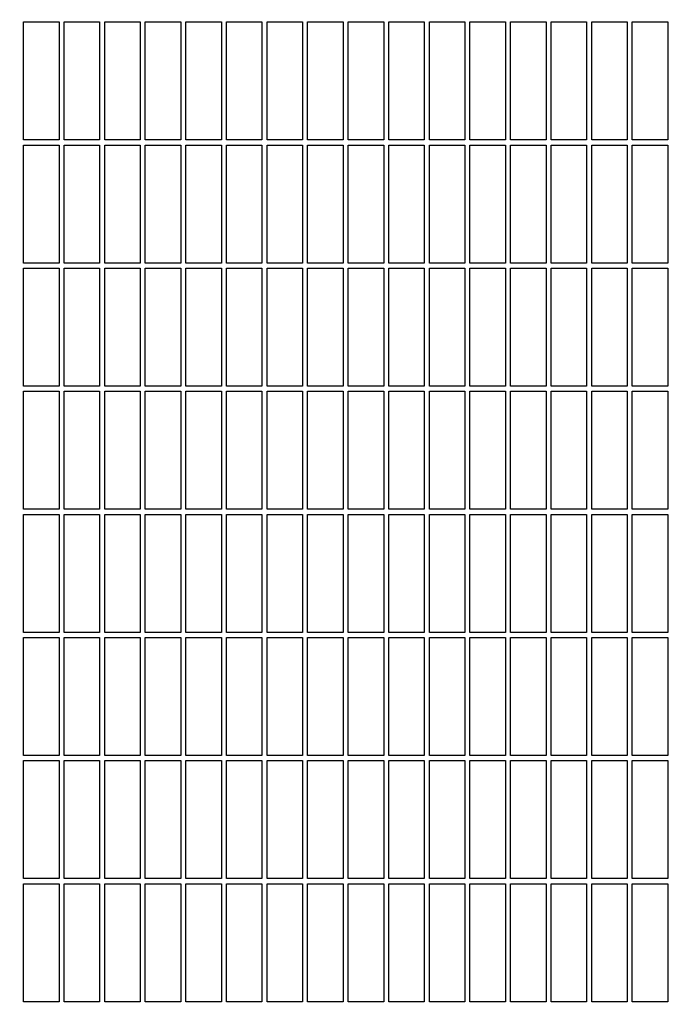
# Model space of a CAD drawing. Header units: inches. Extents: x 24 to 1128, y -94 to 748.
# Tile 505 of 546: x 703 to 719, y 517 to 541. Entities that reach past the tile are written whole.
import ezdxf

# ---------------------------------------------------------------- set-up
doc = ezdxf.new("R2010")
doc.units = ezdxf.units.IN
doc.header["$LTSCALE"] = 32
doc.header["$MEASUREMENT"] = 0
doc.layers.add('Dimension (ANSI)', color=7, linetype='Continuous', lineweight=25)
doc.layers.add('Visible (ANSI)', color=7, linetype='Continuous', lineweight=30)
doc.styles.add('Note Text (ANSI)', font='tahoma.ttf')
doc.dimstyles.new('Architectural (ANSI)', dxfattribs={"dimscale": 32, "dimtxt": 0.125, "dimasz": 0.098425, "dimexe": 0.125, "dimexo": 0.0625, "dimgap": 0.031496, "dimtad": 0, "dimtih": 1, "dimtoh": 1, "dimdec": 4, "dimrnd": 1e-08, "dimzin": 3, "dimdsep": 46, "dimlunit": 4, "dimtxsty": 'Note Text (ANSI)', "dimcen": 0.09, "dimdle": 0.393701, "dimclrd": 256, "dimclre": 256, "dimclrt": 256, "dimadec": 0, "dimazin": 3, "dimtfac": 0.96, "dimtofl": 0, "dimtmove": 0, "dimatfit": 3, "dimfxl": 1, "dimfrac": 2, "dimtolj": 1, "dimtzin": 12, "dimlwd": -1, "dimlwe": -1, "dimarcsym": 0})

# ---------------------------------------------------------------- blocks, each defined once
blk = doc.blocks.new('*D17')
at = {"layer": 'Defpoints', "color": 0, "transparency": 16777216}
for p in [(692.915, 606.059), (692.915, 480.059), (781.117, 480.059)]:
    blk.add_point(p, dxfattribs=at)
at = {"layer": 'Dimension (ANSI)', "transparency": 16777216}
for p, q in [((694.915, 606.059), (785.117, 606.059)), ((781.117, 602.909), (781.117, 543.149)), ((781.117, 483.209), (781.117, 536.969)), ((694.915, 480.059), (785.117, 480.059))]:
    blk.add_line(p, q, dxfattribs=at)
for points in [[(780.592, 602.909), (781.642, 602.909), (781.117, 606.059)], [(780.592, 483.209), (781.642, 483.209), (781.117, 480.059)]]:
    blk.add_solid(points, dxfattribs=at)
at = {"layer": 'Dimension (ANSI)', "transparency": 16777216, "insert": (774.385, 542.141), "char_height": 4, "attachment_point": 1, "style": 'Note Text (ANSI)'}
blk.add_mtext('\\A1;10\'-6"', dxfattribs=at)

msp = doc.modelspace()

# ---------------------------------------------------------------- linework, layer by layer
at = {"layer": 'Visible (ANSI)'}
for p, q in [((703.05779, 537.82641), (703.05779, 540.73266)), ((703.05779, 540.73266), (703.93279, 540.73266)), ((703.93279, 540.73266), (703.93279, 537.82641)), ((704.05779, 537.82641), (704.05779, 540.73266)), ((704.05779, 540.73266), (704.93279, 540.73266)), ((704.93279, 540.73266), (704.93279, 537.82641)), ((705.05779, 537.82641), (705.05779, 540.73266)), ((705.05779, 540.73266), (705.93279, 540.73266)), ((705.93279, 540.73266), (705.93279, 537.82641)), ((706.05779, 537.82641), (706.05779, 540.73266)), ((706.05779, 540.73266), (706.93279, 540.73266)), ((706.93279, 540.73266), (706.93279, 537.82641)), ((707.05779, 537.82641), (707.05779, 540.73266)), ((707.05779, 540.73266), (707.93279, 540.73266)), ((707.93279, 540.73266), (707.93279, 537.82641)), ((708.05779, 537.82641), (708.05779, 540.73266)), ((708.05779, 540.73266), (708.93279, 540.73266)), ((708.93279, 540.73266), (708.93279, 537.82641)), ((709.05779, 537.82641), (709.05779, 540.73266)), ((709.05779, 540.73266), (709.93279, 540.73266)), ((709.93279, 540.73266), (709.93279, 537.82641)), ((710.05779, 537.82641), (710.05779, 540.73266)), ((710.05779, 540.73266), (710.93279, 540.73266)), ((710.93279, 540.73266), (710.93279, 537.82641)), ((711.05779, 537.82641), (711.05779, 540.73266)), ((711.05779, 540.73266), (711.93279, 540.73266)), ((711.93279, 540.73266), (711.93279, 537.82641)), ((712.05779, 537.82641), (712.05779, 540.73266)), ((712.05779, 540.73266), (712.93279, 540.73266)), ((712.93279, 540.73266), (712.93279, 537.82641)), ((713.05779, 537.82641), (713.05779, 540.73266)), ((713.05779, 540.73266), (713.93279, 540.73266)), ((713.93279, 540.73266), (713.93279, 537.82641)), ((714.05779, 537.82641), (714.05779, 540.73266)), ((714.05779, 540.73266), (714.93279, 540.73266)), ((714.93279, 540.73266), (714.93279, 537.82641)), ((715.05779, 537.82641), (715.05779, 540.73266)), ((715.05779, 540.73266), (715.93279, 540.73266)), ((715.93279, 540.73266), (715.93279, 537.82641)), ((716.05779, 537.82641), (716.05779, 540.73266)), ((716.05779, 540.73266), (716.93279, 540.73266)), ((716.93279, 540.73266), (716.93279, 537.82641)), ((717.05779, 537.82641), (717.05779, 540.73266)), ((717.05779, 540.73266), (717.93279, 540.73266)), ((717.93279, 540.73266), (717.93279, 537.82641)), ((718.05779, 537.82641), (718.05779, 540.73266)), ((718.05779, 540.73266), (718.93279, 540.73266)), ((718.93279, 540.73266), (718.93279, 537.82641)), ((703.93279, 537.82641), (703.05779, 537.82641)), ((703.05779, 534.79516), (703.05779, 537.70141)), ((703.05779, 537.70141), (703.93279, 537.70141)), ((703.93279, 537.70141), (703.93279, 534.79516)), ((704.93279, 537.82641), (704.05779, 537.82641)), ((704.05779, 534.79516), (704.05779, 537.70141)), ((704.05779, 537.70141), (704.93279, 537.70141)), ((704.93279, 537.70141), (704.93279, 534.79516)), ((705.93279, 537.82641), (705.05779, 537.82641)), ((705.05779, 534.79516), (705.05779, 537.70141)), ((705.05779, 537.70141), (705.93279, 537.70141)), ((705.93279, 537.70141), (705.93279, 534.79516)), ((706.93279, 537.82641), (706.05779, 537.82641)), ((706.05779, 534.79516), (706.05779, 537.70141)), ((706.05779, 537.70141), (706.93279, 537.70141)), ((706.93279, 537.70141), (706.93279, 534.79516)), ((707.93279, 537.82641), (707.05779, 537.82641)), ((707.05779, 534.79516), (707.05779, 537.70141)), ((707.05779, 537.70141), (707.93279, 537.70141)), ((707.93279, 537.70141), (707.93279, 534.79516)), ((708.93279, 537.82641), (708.05779, 537.82641)), ((708.05779, 534.79516), (708.05779, 537.70141)), ((708.05779, 537.70141), (708.93279, 537.70141)), ((708.93279, 537.70141), (708.93279, 534.79516)), ((709.93279, 537.82641), (709.05779, 537.82641)), ((709.05779, 534.79516), (709.05779, 537.70141)), ((709.05779, 537.70141), (709.93279, 537.70141)), ((709.93279, 537.70141), (709.93279, 534.79516)), ((710.93279, 537.82641), (710.05779, 537.82641)), ((710.05779, 534.79516), (710.05779, 537.70141)), ((710.05779, 537.70141), (710.93279, 537.70141)), ((710.93279, 537.70141), (710.93279, 534.79516)), ((711.93279, 537.82641), (711.05779, 537.82641)), ((711.05779, 534.79516), (711.05779, 537.70141)), ((711.05779, 537.70141), (711.93279, 537.70141)), ((711.93279, 537.70141), (711.93279, 534.79516)), ((712.93279, 537.82641), (712.05779, 537.82641)), ((712.05779, 534.79516), (712.05779, 537.70141)), ((712.05779, 537.70141), (712.93279, 537.70141)), ((712.93279, 537.70141), (712.93279, 534.79516)), ((713.93279, 537.82641), (713.05779, 537.82641)), ((713.05779, 534.79516), (713.05779, 537.70141)), ((713.05779, 537.70141), (713.93279, 537.70141)), ((713.93279, 537.70141), (713.93279, 534.79516)), ((714.93279, 537.82641), (714.05779, 537.82641)), ((714.05779, 534.79516), (714.05779, 537.70141)), ((714.05779, 537.70141), (714.93279, 537.70141)), ((714.93279, 537.70141), (714.93279, 534.79516)), ((715.93279, 537.82641), (715.05779, 537.82641)), ((715.05779, 534.79516), (715.05779, 537.70141)), ((715.05779, 537.70141), (715.93279, 537.70141)), ((715.93279, 537.70141), (715.93279, 534.79516)), ((716.93279, 537.82641), (716.05779, 537.82641)), ((716.05779, 534.79516), (716.05779, 537.70141)), ((716.05779, 537.70141), (716.93279, 537.70141)), ((716.93279, 537.70141), (716.93279, 534.79516)), ((717.93279, 537.82641), (717.05779, 537.82641)), ((717.05779, 534.79516), (717.05779, 537.70141)), ((717.05779, 537.70141), (717.93279, 537.70141)), ((717.93279, 537.70141), (717.93279, 534.79516)), ((718.93279, 537.82641), (718.05779, 537.82641)), ((718.05779, 534.79516), (718.05779, 537.70141)), ((718.05779, 537.70141), (718.93279, 537.70141)), ((718.93279, 537.70141), (718.93279, 534.79516)), ((703.93279, 534.79516), (703.05779, 534.79516)), ((704.93279, 534.79516), (704.05779, 534.79516)), ((705.93279, 534.79516), (705.05779, 534.79516)), ((706.93279, 534.79516), (706.05779, 534.79516)), ((707.93279, 534.79516), (707.05779, 534.79516)), ((708.93279, 534.79516), (708.05779, 534.79516)), ((709.93279, 534.79516), (709.05779, 534.79516)), ((710.93279, 534.79516), (710.05779, 534.79516)), ((711.93279, 534.79516), (711.05779, 534.79516)), ((712.93279, 534.79516), (712.05779, 534.79516)), ((713.93279, 534.79516), (713.05779, 534.79516)), ((714.93279, 534.79516), (714.05779, 534.79516)), ((715.93279, 534.79516), (715.05779, 534.79516)), ((716.93279, 534.79516), (716.05779, 534.79516)), ((717.93279, 534.79516), (717.05779, 534.79516)), ((718.93279, 534.79516), (718.05779, 534.79516)), ((703.05779, 531.76391), (703.05779, 534.67016)), ((703.05779, 534.67016), (703.93279, 534.67016)), ((703.93279, 534.67016), (703.93279, 531.76391)), ((704.05779, 531.76391), (704.05779, 534.67016)), ((704.05779, 534.67016), (704.93279, 534.67016)), ((704.93279, 534.67016), (704.93279, 531.76391)), ((705.05779, 531.76391), (705.05779, 534.67016)), ((705.05779, 534.67016), (705.93279, 534.67016)), ((705.93279, 534.67016), (705.93279, 531.76391)), ((706.05779, 531.76391), (706.05779, 534.67016)), ((706.05779, 534.67016), (706.93279, 534.67016)), ((706.93279, 534.67016), (706.93279, 531.76391)), ((707.05779, 531.76391), (707.05779, 534.67016)), ((707.05779, 534.67016), (707.93279, 534.67016)), ((707.93279, 534.67016), (707.93279, 531.76391)), ((708.05779, 531.76391), (708.05779, 534.67016)), ((708.05779, 534.67016), (708.93279, 534.67016)), ((708.93279, 534.67016), (708.93279, 531.76391)), ((709.05779, 531.76391), (709.05779, 534.67016)), ((709.05779, 534.67016), (709.93279, 534.67016)), ((709.93279, 534.67016), (709.93279, 531.76391)), ((710.05779, 531.76391), (710.05779, 534.67016)), ((710.05779, 534.67016), (710.93279, 534.67016)), ((710.93279, 534.67016), (710.93279, 531.76391)), ((711.05779, 531.76391), (711.05779, 534.67016)), ((711.05779, 534.67016), (711.93279, 534.67016)), ((711.93279, 534.67016), (711.93279, 531.76391)), ((712.05779, 531.76391), (712.05779, 534.67016)), ((712.05779, 534.67016), (712.93279, 534.67016)), ((712.93279, 534.67016), (712.93279, 531.76391)), ((713.05779, 531.76391), (713.05779, 534.67016)), ((713.05779, 534.67016), (713.93279, 534.67016)), ((713.93279, 534.67016), (713.93279, 531.76391)), ((714.05779, 531.76391), (714.05779, 534.67016)), ((714.05779, 534.67016), (714.93279, 534.67016)), ((714.93279, 534.67016), (714.93279, 531.76391)), ((715.05779, 531.76391), (715.05779, 534.67016)), ((715.05779, 534.67016), (715.93279, 534.67016)), ((715.93279, 534.67016), (715.93279, 531.76391)), ((716.05779, 531.76391), (716.05779, 534.67016)), ((716.05779, 534.67016), (716.93279, 534.67016)), ((716.93279, 534.67016), (716.93279, 531.76391)), ((717.05779, 531.76391), (717.05779, 534.67016)), ((717.05779, 534.67016), (717.93279, 534.67016)), ((717.93279, 534.67016), (717.93279, 531.76391)), ((718.05779, 531.76391), (718.05779, 534.67016)), ((718.05779, 534.67016), (718.93279, 534.67016)), ((718.93279, 534.67016), (718.93279, 531.76391)), ((703.93279, 531.76391), (703.05779, 531.76391)), ((703.05779, 528.73266), (703.05779, 531.63891)), ((703.05779, 531.63891), (703.93279, 531.63891)), ((703.93279, 531.63891), (703.93279, 528.73266)), ((704.93279, 531.76391), (704.05779, 531.76391)), ((704.05779, 528.73266), (704.05779, 531.63891)), ((704.05779, 531.63891), (704.93279, 531.63891)), ((704.93279, 531.63891), (704.93279, 528.73266)), ((705.93279, 531.76391), (705.05779, 531.76391)), ((705.05779, 528.73266), (705.05779, 531.63891)), ((705.05779, 531.63891), (705.93279, 531.63891)), ((705.93279, 531.63891), (705.93279, 528.73266)), ((706.93279, 531.76391), (706.05779, 531.76391)), ((706.05779, 528.73266), (706.05779, 531.63891)), ((706.05779, 531.63891), (706.93279, 531.63891)), ((706.93279, 531.63891), (706.93279, 528.73266)), ((707.93279, 531.76391), (707.05779, 531.76391)), ((707.05779, 528.73266), (707.05779, 531.63891)), ((707.05779, 531.63891), (707.93279, 531.63891)), ((707.93279, 531.63891), (707.93279, 528.73266)), ((708.93279, 531.76391), (708.05779, 531.76391)), ((708.05779, 528.73266), (708.05779, 531.63891)), ((708.05779, 531.63891), (708.93279, 531.63891)), ((708.93279, 531.63891), (708.93279, 528.73266)), ((709.93279, 531.76391), (709.05779, 531.76391)), ((709.05779, 528.73266), (709.05779, 531.63891)), ((709.05779, 531.63891), (709.93279, 531.63891)), ((709.93279, 531.63891), (709.93279, 528.73266)), ((710.93279, 531.76391), (710.05779, 531.76391)), ((710.05779, 528.73266), (710.05779, 531.63891)), ((710.05779, 531.63891), (710.93279, 531.63891)), ((710.93279, 531.63891), (710.93279, 528.73266)), ((711.93279, 531.76391), (711.05779, 531.76391)), ((711.05779, 528.73266), (711.05779, 531.63891)), ((711.05779, 531.63891), (711.93279, 531.63891)), ((711.93279, 531.63891), (711.93279, 528.73266)), ((712.93279, 531.76391), (712.05779, 531.76391)), ((712.05779, 528.73266), (712.05779, 531.63891)), ((712.05779, 531.63891), (712.93279, 531.63891)), ((712.93279, 531.63891), (712.93279, 528.73266)), ((713.93279, 531.76391), (713.05779, 531.76391)), ((713.05779, 528.73266), (713.05779, 531.63891)), ((713.05779, 531.63891), (713.93279, 531.63891)), ((713.93279, 531.63891), (713.93279, 528.73266)), ((714.93279, 531.76391), (714.05779, 531.76391)), ((714.05779, 528.73266), (714.05779, 531.63891)), ((714.05779, 531.63891), (714.93279, 531.63891)), ((714.93279, 531.63891), (714.93279, 528.73266)), ((715.93279, 531.76391), (715.05779, 531.76391)), ((715.05779, 528.73266), (715.05779, 531.63891)), ((715.05779, 531.63891), (715.93279, 531.63891)), ((715.93279, 531.63891), (715.93279, 528.73266)), ((716.93279, 531.76391), (716.05779, 531.76391)), ((716.05779, 528.73266), (716.05779, 531.63891)), ((716.05779, 531.63891), (716.93279, 531.63891)), ((716.93279, 531.63891), (716.93279, 528.73266)), ((717.93279, 531.76391), (717.05779, 531.76391)), ((717.05779, 528.73266), (717.05779, 531.63891)), ((717.05779, 531.63891), (717.93279, 531.63891)), ((717.93279, 531.63891), (717.93279, 528.73266)), ((718.93279, 531.76391), (718.05779, 531.76391)), ((718.05779, 528.73266), (718.05779, 531.63891)), ((718.05779, 531.63891), (718.93279, 531.63891)), ((718.93279, 531.63891), (718.93279, 528.73266)), ((703.93279, 528.73266), (703.05779, 528.73266)), ((704.93279, 528.73266), (704.05779, 528.73266)), ((705.93279, 528.73266), (705.05779, 528.73266)), ((706.93279, 528.73266), (706.05779, 528.73266)), ((707.93279, 528.73266), (707.05779, 528.73266)), ((708.93279, 528.73266), (708.05779, 528.73266)), ((709.93279, 528.73266), (709.05779, 528.73266)), ((710.93279, 528.73266), (710.05779, 528.73266)), ((711.93279, 528.73266), (711.05779, 528.73266)), ((712.93279, 528.73266), (712.05779, 528.73266)), ((713.93279, 528.73266), (713.05779, 528.73266)), ((714.93279, 528.73266), (714.05779, 528.73266)), ((715.93279, 528.73266), (715.05779, 528.73266)), ((716.93279, 528.73266), (716.05779, 528.73266)), ((717.93279, 528.73266), (717.05779, 528.73266)), ((718.93279, 528.73266), (718.05779, 528.73266)), ((703.05779, 525.70141), (703.05779, 528.60766)), ((703.05779, 528.60766), (703.93279, 528.60766)), ((703.93279, 528.60766), (703.93279, 525.70141)), ((704.05779, 525.70141), (704.05779, 528.60766)), ((704.05779, 528.60766), (704.93279, 528.60766)), ((704.93279, 528.60766), (704.93279, 525.70141)), ((705.05779, 525.70141), (705.05779, 528.60766)), ((705.05779, 528.60766), (705.93279, 528.60766)), ((705.93279, 528.60766), (705.93279, 525.70141)), ((706.05779, 525.70141), (706.05779, 528.60766)), ((706.05779, 528.60766), (706.93279, 528.60766)), ((706.93279, 528.60766), (706.93279, 525.70141)), ((707.05779, 525.70141), (707.05779, 528.60766)), ((707.05779, 528.60766), (707.93279, 528.60766)), ((707.93279, 528.60766), (707.93279, 525.70141)), ((708.05779, 525.70141), (708.05779, 528.60766)), ((708.05779, 528.60766), (708.93279, 528.60766)), ((708.93279, 528.60766), (708.93279, 525.70141)), ((709.05779, 525.70141), (709.05779, 528.60766)), ((709.05779, 528.60766), (709.93279, 528.60766)), ((709.93279, 528.60766), (709.93279, 525.70141)), ((710.05779, 525.70141), (710.05779, 528.60766)), ((710.05779, 528.60766), (710.93279, 528.60766)), ((710.93279, 528.60766), (710.93279, 525.70141)), ((711.05779, 525.70141), (711.05779, 528.60766)), ((711.05779, 528.60766), (711.93279, 528.60766)), ((711.93279, 528.60766), (711.93279, 525.70141)), ((712.05779, 525.70141), (712.05779, 528.60766)), ((712.05779, 528.60766), (712.93279, 528.60766)), ((712.93279, 528.60766), (712.93279, 525.70141)), ((713.05779, 525.70141), (713.05779, 528.60766)), ((713.05779, 528.60766), (713.93279, 528.60766)), ((713.93279, 528.60766), (713.93279, 525.70141)), ((714.05779, 525.70141), (714.05779, 528.60766)), ((714.05779, 528.60766), (714.93279, 528.60766)), ((714.93279, 528.60766), (714.93279, 525.70141)), ((715.05779, 525.70141), (715.05779, 528.60766)), ((715.05779, 528.60766), (715.93279, 528.60766)), ((715.93279, 528.60766), (715.93279, 525.70141)), ((716.05779, 525.70141), (716.05779, 528.60766)), ((716.05779, 528.60766), (716.93279, 528.60766)), ((716.93279, 528.60766), (716.93279, 525.70141)), ((717.05779, 525.70141), (717.05779, 528.60766)), ((717.05779, 528.60766), (717.93279, 528.60766)), ((717.93279, 528.60766), (717.93279, 525.70141)), ((718.05779, 525.70141), (718.05779, 528.60766)), ((718.05779, 528.60766), (718.93279, 528.60766)), ((718.93279, 528.60766), (718.93279, 525.70141)), ((703.93279, 525.70141), (703.05779, 525.70141)), ((703.05779, 522.67016), (703.05779, 525.57641)), ((703.05779, 525.57641), (703.93279, 525.57641)), ((703.93279, 525.57641), (703.93279, 522.67016)), ((704.93279, 525.70141), (704.05779, 525.70141)), ((704.05779, 522.67016), (704.05779, 525.57641)), ((704.05779, 525.57641), (704.93279, 525.57641)), ((704.93279, 525.57641), (704.93279, 522.67016)), ((705.93279, 525.70141), (705.05779, 525.70141)), ((705.05779, 522.67016), (705.05779, 525.57641)), ((705.05779, 525.57641), (705.93279, 525.57641)), ((705.93279, 525.57641), (705.93279, 522.67016)), ((706.93279, 525.70141), (706.05779, 525.70141)), ((706.05779, 522.67016), (706.05779, 525.57641)), ((706.05779, 525.57641), (706.93279, 525.57641)), ((706.93279, 525.57641), (706.93279, 522.67016)), ((707.93279, 525.70141), (707.05779, 525.70141)), ((707.05779, 522.67016), (707.05779, 525.57641)), ((707.05779, 525.57641), (707.93279, 525.57641)), ((707.93279, 525.57641), (707.93279, 522.67016)), ((708.93279, 525.70141), (708.05779, 525.70141)), ((708.05779, 522.67016), (708.05779, 525.57641)), ((708.05779, 525.57641), (708.93279, 525.57641)), ((708.93279, 525.57641), (708.93279, 522.67016)), ((709.93279, 525.70141), (709.05779, 525.70141)), ((709.05779, 522.67016), (709.05779, 525.57641)), ((709.05779, 525.57641), (709.93279, 525.57641)), ((709.93279, 525.57641), (709.93279, 522.67016)), ((710.93279, 525.70141), (710.05779, 525.70141)), ((710.05779, 522.67016), (710.05779, 525.57641)), ((710.05779, 525.57641), (710.93279, 525.57641)), ((710.93279, 525.57641), (710.93279, 522.67016)), ((711.93279, 525.70141), (711.05779, 525.70141)), ((711.05779, 522.67016), (711.05779, 525.57641)), ((711.05779, 525.57641), (711.93279, 525.57641)), ((711.93279, 525.57641), (711.93279, 522.67016)), ((712.93279, 525.70141), (712.05779, 525.70141)), ((712.05779, 522.67016), (712.05779, 525.57641)), ((712.05779, 525.57641), (712.93279, 525.57641)), ((712.93279, 525.57641), (712.93279, 522.67016)), ((713.93279, 525.70141), (713.05779, 525.70141)), ((713.05779, 522.67016), (713.05779, 525.57641)), ((713.05779, 525.57641), (713.93279, 525.57641)), ((713.93279, 525.57641), (713.93279, 522.67016)), ((714.93279, 525.70141), (714.05779, 525.70141)), ((714.05779, 522.67016), (714.05779, 525.57641)), ((714.05779, 525.57641), (714.93279, 525.57641)), ((714.93279, 525.57641), (714.93279, 522.67016)), ((715.93279, 525.70141), (715.05779, 525.70141)), ((715.05779, 522.67016), (715.05779, 525.57641)), ((715.05779, 525.57641), (715.93279, 525.57641)), ((715.93279, 525.57641), (715.93279, 522.67016)), ((716.93279, 525.70141), (716.05779, 525.70141)), ((716.05779, 522.67016), (716.05779, 525.57641)), ((716.05779, 525.57641), (716.93279, 525.57641)), ((716.93279, 525.57641), (716.93279, 522.67016)), ((717.93279, 525.70141), (717.05779, 525.70141)), ((717.05779, 522.67016), (717.05779, 525.57641)), ((717.05779, 525.57641), (717.93279, 525.57641)), ((717.93279, 525.57641), (717.93279, 522.67016)), ((718.93279, 525.70141), (718.05779, 525.70141)), ((718.05779, 522.67016), (718.05779, 525.57641)), ((718.05779, 525.57641), (718.93279, 525.57641)), ((718.93279, 525.57641), (718.93279, 522.67016)), ((703.93279, 522.67016), (703.05779, 522.67016)), ((704.93279, 522.67016), (704.05779, 522.67016)), ((705.93279, 522.67016), (705.05779, 522.67016)), ((706.93279, 522.67016), (706.05779, 522.67016)), ((707.93279, 522.67016), (707.05779, 522.67016)), ((708.93279, 522.67016), (708.05779, 522.67016)), ((709.93279, 522.67016), (709.05779, 522.67016)), ((710.93279, 522.67016), (710.05779, 522.67016)), ((711.93279, 522.67016), (711.05779, 522.67016)), ((712.93279, 522.67016), (712.05779, 522.67016)), ((713.93279, 522.67016), (713.05779, 522.67016)), ((714.93279, 522.67016), (714.05779, 522.67016)), ((715.93279, 522.67016), (715.05779, 522.67016)), ((716.93279, 522.67016), (716.05779, 522.67016)), ((717.93279, 522.67016), (717.05779, 522.67016)), ((718.93279, 522.67016), (718.05779, 522.67016)), ((703.05779, 519.63891), (703.05779, 522.54516)), ((703.05779, 522.54516), (703.93279, 522.54516)), ((703.93279, 522.54516), (703.93279, 519.63891)), ((704.05779, 519.63891), (704.05779, 522.54516)), ((704.05779, 522.54516), (704.93279, 522.54516)), ((704.93279, 522.54516), (704.93279, 519.63891)), ((705.05779, 519.63891), (705.05779, 522.54516)), ((705.05779, 522.54516), (705.93279, 522.54516)), ((705.93279, 522.54516), (705.93279, 519.63891)), ((706.05779, 519.63891), (706.05779, 522.54516)), ((706.05779, 522.54516), (706.93279, 522.54516)), ((706.93279, 522.54516), (706.93279, 519.63891)), ((707.05779, 519.63891), (707.05779, 522.54516)), ((707.05779, 522.54516), (707.93279, 522.54516)), ((707.93279, 522.54516), (707.93279, 519.63891)), ((708.05779, 519.63891), (708.05779, 522.54516)), ((708.05779, 522.54516), (708.93279, 522.54516)), ((708.93279, 522.54516), (708.93279, 519.63891)), ((709.05779, 519.63891), (709.05779, 522.54516)), ((709.05779, 522.54516), (709.93279, 522.54516)), ((709.93279, 522.54516), (709.93279, 519.63891)), ((710.05779, 519.63891), (710.05779, 522.54516)), ((710.05779, 522.54516), (710.93279, 522.54516)), ((710.93279, 522.54516), (710.93279, 519.63891)), ((711.05779, 519.63891), (711.05779, 522.54516)), ((711.05779, 522.54516), (711.93279, 522.54516)), ((711.93279, 522.54516), (711.93279, 519.63891)), ((712.05779, 519.63891), (712.05779, 522.54516)), ((712.05779, 522.54516), (712.93279, 522.54516)), ((712.93279, 522.54516), (712.93279, 519.63891)), ((713.05779, 519.63891), (713.05779, 522.54516)), ((713.05779, 522.54516), (713.93279, 522.54516)), ((713.93279, 522.54516), (713.93279, 519.63891)), ((714.05779, 519.63891), (714.05779, 522.54516)), ((714.05779, 522.54516), (714.93279, 522.54516)), ((714.93279, 522.54516), (714.93279, 519.63891)), ((715.05779, 519.63891), (715.05779, 522.54516)), ((715.05779, 522.54516), (715.93279, 522.54516)), ((715.93279, 522.54516), (715.93279, 519.63891)), ((716.05779, 519.63891), (716.05779, 522.54516)), ((716.05779, 522.54516), (716.93279, 522.54516)), ((716.93279, 522.54516), (716.93279, 519.63891)), ((717.05779, 519.63891), (717.05779, 522.54516)), ((717.05779, 522.54516), (717.93279, 522.54516)), ((717.93279, 522.54516), (717.93279, 519.63891)), ((718.05779, 519.63891), (718.05779, 522.54516)), ((718.05779, 522.54516), (718.93279, 522.54516)), ((718.93279, 522.54516), (718.93279, 519.63891)), ((703.93279, 519.63891), (703.05779, 519.63891)), ((703.05779, 516.60766), (703.05779, 519.51391)), ((703.05779, 519.51391), (703.93279, 519.51391)), ((703.93279, 519.51391), (703.93279, 516.60766)), ((704.93279, 519.63891), (704.05779, 519.63891)), ((704.05779, 516.60766), (704.05779, 519.51391)), ((704.05779, 519.51391), (704.93279, 519.51391)), ((704.93279, 519.51391), (704.93279, 516.60766)), ((705.93279, 519.63891), (705.05779, 519.63891)), ((705.05779, 516.60766), (705.05779, 519.51391)), ((705.05779, 519.51391), (705.93279, 519.51391)), ((705.93279, 519.51391), (705.93279, 516.60766)), ((706.93279, 519.63891), (706.05779, 519.63891)), ((706.05779, 516.60766), (706.05779, 519.51391)), ((706.05779, 519.51391), (706.93279, 519.51391)), ((706.93279, 519.51391), (706.93279, 516.60766)), ((707.93279, 519.63891), (707.05779, 519.63891)), ((707.05779, 516.60766), (707.05779, 519.51391)), ((707.05779, 519.51391), (707.93279, 519.51391)), ((707.93279, 519.51391), (707.93279, 516.60766)), ((708.93279, 519.63891), (708.05779, 519.63891)), ((708.05779, 516.60766), (708.05779, 519.51391)), ((708.05779, 519.51391), (708.93279, 519.51391)), ((708.93279, 519.51391), (708.93279, 516.60766)), ((709.93279, 519.63891), (709.05779, 519.63891)), ((709.05779, 516.60766), (709.05779, 519.51391)), ((709.05779, 519.51391), (709.93279, 519.51391)), ((709.93279, 519.51391), (709.93279, 516.60766)), ((710.93279, 519.63891), (710.05779, 519.63891)), ((710.05779, 516.60766), (710.05779, 519.51391)), ((710.05779, 519.51391), (710.93279, 519.51391)), ((710.93279, 519.51391), (710.93279, 516.60766)), ((711.93279, 519.63891), (711.05779, 519.63891)), ((711.05779, 516.60766), (711.05779, 519.51391)), ((711.05779, 519.51391), (711.93279, 519.51391)), ((711.93279, 519.51391), (711.93279, 516.60766)), ((712.93279, 519.63891), (712.05779, 519.63891)), ((712.05779, 516.60766), (712.05779, 519.51391)), ((712.05779, 519.51391), (712.93279, 519.51391)), ((712.93279, 519.51391), (712.93279, 516.60766)), ((713.93279, 519.63891), (713.05779, 519.63891)), ((713.05779, 516.60766), (713.05779, 519.51391)), ((713.05779, 519.51391), (713.93279, 519.51391)), ((713.93279, 519.51391), (713.93279, 516.60766)), ((714.93279, 519.63891), (714.05779, 519.63891)), ((714.05779, 516.60766), (714.05779, 519.51391)), ((714.05779, 519.51391), (714.93279, 519.51391)), ((714.93279, 519.51391), (714.93279, 516.60766)), ((715.93279, 519.63891), (715.05779, 519.63891)), ((715.05779, 516.60766), (715.05779, 519.51391)), ((715.05779, 519.51391), (715.93279, 519.51391)), ((715.93279, 519.51391), (715.93279, 516.60766)), ((716.93279, 519.63891), (716.05779, 519.63891)), ((716.05779, 516.60766), (716.05779, 519.51391)), ((716.05779, 519.51391), (716.93279, 519.51391)), ((716.93279, 519.51391), (716.93279, 516.60766)), ((717.93279, 519.63891), (717.05779, 519.63891)), ((717.05779, 516.60766), (717.05779, 519.51391)), ((717.05779, 519.51391), (717.93279, 519.51391)), ((717.93279, 519.51391), (717.93279, 516.60766)), ((718.93279, 519.63891), (718.05779, 519.63891)), ((718.05779, 516.60766), (718.05779, 519.51391)), ((718.05779, 519.51391), (718.93279, 519.51391)), ((718.93279, 519.51391), (718.93279, 516.60766)), ((703.93279, 516.60766), (703.05779, 516.60766)), ((704.93279, 516.60766), (704.05779, 516.60766)), ((705.93279, 516.60766), (705.05779, 516.60766)), ((706.93279, 516.60766), (706.05779, 516.60766)), ((707.93279, 516.60766), (707.05779, 516.60766)), ((708.93279, 516.60766), (708.05779, 516.60766)), ((709.93279, 516.60766), (709.05779, 516.60766)), ((710.93279, 516.60766), (710.05779, 516.60766)), ((711.93279, 516.60766), (711.05779, 516.60766)), ((712.93279, 516.60766), (712.05779, 516.60766)), ((713.93279, 516.60766), (713.05779, 516.60766)), ((714.93279, 516.60766), (714.05779, 516.60766)), ((715.93279, 516.60766), (715.05779, 516.60766)), ((716.93279, 516.60766), (716.05779, 516.60766)), ((717.93279, 516.60766), (717.05779, 516.60766)), ((718.93279, 516.60766), (718.05779, 516.60766))]:
    msp.add_line(p, q, dxfattribs=at)

# ---------------------------------------------------------------- dimensions: what is measured, and where the dimension line sits
at = {"layer": 'Dimension (ANSI)'}
dim = msp.add_linear_dim(base=(781.11714, 480.05891), p1=(692.91529, 606.05891), p2=(692.91529, 480.05891), angle=90, dimstyle='Architectural (ANSI)', override={"dimgap": 0.031496, "dimdec": 4, "dimlfac": 1, "dimtol": 0, "dimlim": 0, "dimtp": 0, "dimtm": 0, "dimtdec": 2, "dimatfit": 1}, dxfattribs=at)
dim.commit()
dim.dimension.update_dxf_attribs({"geometry": '*D17', "text_midpoint": (781.11714, 540.05891), "dimtype": 160})

doc.saveas('drawing.dxf')
